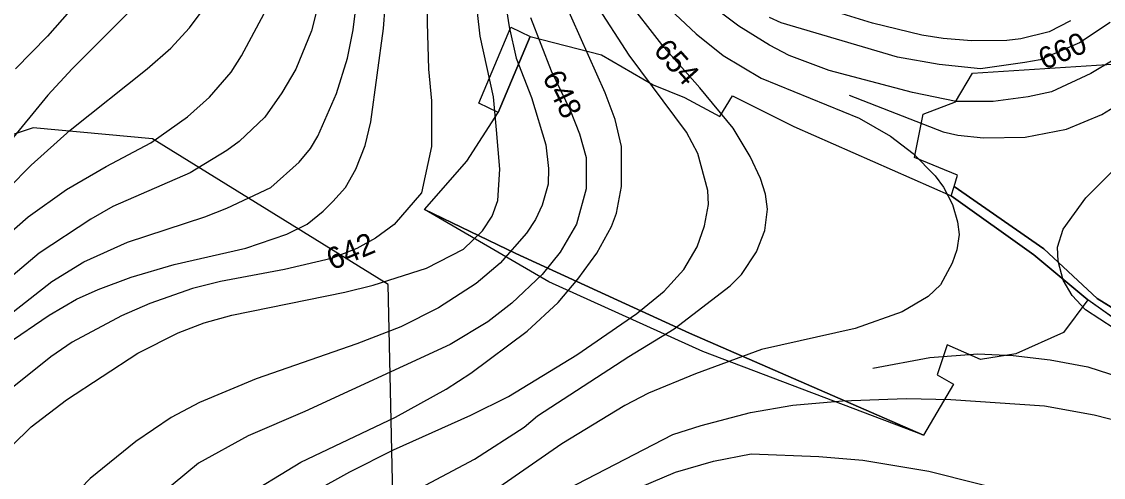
# Model space of a CAD drawing. Extents: x -709418 to -703832, y -1161719 to -1157826.
# Drawn here: x -708183.3 to -707785.2, y -1160607.3 to -1160439.6 of the extents above; entities that cross this region are included whole.
import ezdxf

# ---------------------------------------------------------------- set-up
doc = ezdxf.new("R2010")
doc.units = 0
for name, color, linetype in [('102_obvod PÚ', 7, 'Continuous'), ('120_vrstevnice hlavní', 7, 'Continuous'), ('121_vrstevnice hlavní_popis', 7, 'Continuous'), ('122_vrstevnice základní', 7, 'Continuous'), ('124_vrstevnice doplňková', 7, 'Continuous'), ('206_TTP_KN', 7, 'Continuous'), ('207_lesní pozemek_KN', 7, 'Continuous'), ('210_ostatní plocha_KN', 7, 'Continuous'), ('606_RBC_návrh', 7, 'Continuous')]:
    doc.layers.add(name, color=color, linetype=linetype)

msp = doc.modelspace()

# ---------------------------------------------------------------- linework, layer by layer
at = {"layer": '102_obvod PÚ'}
msp.add_lwpolyline([(-707758.16, -1160565.25), (-707791, -1160541.97), (-707799.94, -1160553.95), (-707817.39, -1160561.91), (-707830.49, -1160564), (-707842.73, -1160558.5), (-707846.41, -1160569.53), (-707840.41, -1160572.99), (-707851.44, -1160591.79), (-707932.57, -1160561), (-707989.23, -1160535.38), (-708035.03, -1160508.75), (-708019.45, -1160491), (-708007.89, -1160473.09), (-708015.03, -1160469.66), (-708003.29, -1160441.65), (-707996.12, -1160445.15), (-707969.86, -1160451.86), (-707950.9, -1160462.93), (-707939.34, -1160467.57), (-707926.37, -1160474.55), (-707921.69, -1160466.95), (-707899.12, -1160478.28), (-707841.25, -1160503.75), (-707840.09, -1160500.27), (-707838.88, -1160496.17), (-707854.69, -1160489.68), (-707851.51, -1160473.73), (-707839.66, -1160469.09), (-707833.35, -1160458.63), (-707761.13, -1160453.89)], dxfattribs=at)
at = {"layer": '120_vrstevnice hlavní'}
for points in [[(-708191.62, -1160201.58), (-708177.74, -1160210.11), (-708156.91, -1160225.16), (-708142.01, -1160238.17), (-708130.87, -1160248.73), (-708127.69, -1160252.93), (-708123.21, -1160260.45), (-708111.35, -1160286.78), (-708108.17, -1160298.06), (-708104.69, -1160320.62), (-708103.83, -1160331.9), (-708103.97, -1160347.24), (-708105.42, -1160359.39), (-708110.77, -1160379.64), (-708113.66, -1160387.45), (-708121.18, -1160402.2), (-708133.91, -1160423.17), (-708143.89, -1160436.19), (-708164.72, -1160457.02), (-708173.69, -1160466.71), (-708204.79, -1160504.61)], [(-708163.13, -1160541.78), (-708155.18, -1160538.17), (-708143.03, -1160533.68), (-708127.11, -1160529.05), (-708100.79, -1160522.98), (-708085.75, -1160517.77), (-708078.22, -1160514.16), (-708072.29, -1160509.38), (-708068.82, -1160505.77), (-708064.11, -1160500.66), (-708060.29, -1160493.91), (-708056.82, -1160485.23), (-708054.79, -1160476.55), (-708050.16, -1160442.12), (-708048.28, -1160417.82)], [(-708045.68, -1160585.18), (-708027.02, -1160574.91), (-708018.05, -1160568.98), (-707997.22, -1160553.5), (-707985.8, -1160542.94), (-707978.56, -1160534.41), (-707971.62, -1160524.86), (-707966.27, -1160515.02), (-707964.39, -1160510.11), (-707962.51, -1160500.27), (-707962.51, -1160485.52), (-707964.82, -1160475.68), (-707968.58, -1160465.84), (-707983.92, -1160431.42)], [(-707782.72, -1160439.95), (-707794, -1160447.48), (-707808.46, -1160453.69), (-707814.1, -1160454.71), (-707830.47, -1160457.06), (-707845.61, -1160455.44), (-707860.97, -1160452.68), (-707903.78, -1160440.1), (-707908.12, -1160438.07)], [(-708189.02, -1160558.42), (-708173.11, -1160547.57), (-708163.13, -1160541.78)], [(-708083.72, -1160870.56), (-708086.18, -1160832.08), (-708087.63, -1160821.09), (-708089.94, -1160810.68), (-708093.27, -1160800.26), (-708101.66, -1160779.43), (-708109.76, -1160753.4), (-708112.36, -1160735.61), (-708118.66, -1160713.1), (-708131.02, -1160682.81), (-708133.33, -1160672.98), (-708133.77, -1160663.14), (-708131.93, -1160651.37), (-708127.14, -1160641.59), (-708121.84, -1160633.51), (-708113.27, -1160623.24), (-708103.44, -1160615.65), (-708080.54, -1160601.67), (-708045.68, -1160585.18)], [(-708017.76, -1160638.84), (-707995.49, -1160627.85), (-707942.67, -1160605.44), (-707928.66, -1160601.38), (-707914.78, -1160598.63), (-707889.9, -1160599.64), (-707873.7, -1160600.94), (-707849.4, -1160604.99), (-707812.95, -1160614.25), (-707796.75, -1160620.47), (-707792.7, -1160622.78), (-707785.61, -1160629.15), (-707776.28, -1160640.65)]]:
    msp.add_lwpolyline(points, dxfattribs=at)
at = {"layer": '122_vrstevnice základní'}
for points in [[(-708188.3, -1160500.99), (-708179.76, -1160492.46), (-708165.44, -1160479.59), (-708137.09, -1160457.02), (-708128.42, -1160449.35), (-708121.47, -1160441.98), (-708116.55, -1160435.18), (-708111.06, -1160424.77), (-708103.68, -1160406.54), (-708097.9, -1160385.71), (-708094.42, -1160367.49), (-708091.82, -1160338.27), (-708092.4, -1160318.02), (-708093.27, -1160309.34), (-708096.88, -1160289.09), (-708101.51, -1160268.84), (-708108.31, -1160251.48), (-708116.12, -1160238.18), (-708120.6, -1160232.97), (-708132.03, -1160223.13), (-708154.16, -1160208.52), (-708172.24, -1160197.67), (-708179.76, -1160194.35), (-708195.68, -1160185.09)], [(-708201.17, -1160212.57), (-708168.19, -1160232.24), (-708154.31, -1160242.95), (-708144.76, -1160252.64), (-708137.67, -1160263.05), (-708133.33, -1160273.47), (-708125.38, -1160297.77), (-708120.46, -1160320.33), (-708118.72, -1160330.75), (-708118.87, -1160343.19), (-708120.89, -1160356.2), (-708124.8, -1160371.54), (-708134.2, -1160393.09), (-708141.72, -1160405.67), (-708154.89, -1160423.46), (-708173.83, -1160445.02), (-708185.55, -1160457.02)], [(-708083, -1160232.68), (-708078.37, -1160244.25), (-708071.14, -1160274.34), (-708067.23, -1160309.05), (-708066.07, -1160334.51), (-708068.24, -1160359.68), (-708068.82, -1160381.66), (-708072, -1160418.69), (-708074.03, -1160432.87), (-708076.63, -1160442.99), (-708082.42, -1160457.17), (-708087.48, -1160465.84), (-708093.85, -1160474.81), (-708103.25, -1160483.78), (-708107.73, -1160487.11), (-708121.33, -1160495.21), (-708149.68, -1160507.65), (-708157.78, -1160512.28), (-708176.87, -1160524.86), (-708204.93, -1160548.44)], [(-708106, -1160547.57), (-708064.34, -1160539.18), (-708053.92, -1160536.58), (-708034.25, -1160530.36), (-708020.66, -1160523.41), (-708013.71, -1160516.61), (-708010.1, -1160511.26), (-708008.07, -1160505.48), (-708007.35, -1160493.91), (-708008.51, -1160479.44), (-708009.66, -1160467.29), (-708014.58, -1160445.02), (-708018.48, -1160410.01)], [(-708007.93, -1160415.51), (-708003.88, -1160441.55), (-708001.27, -1160453.12), (-707995.63, -1160467.58), (-707990.42, -1160484.94), (-707989.41, -1160493.62), (-707989.56, -1160499.4), (-707991.73, -1160507.21), (-707994.19, -1160512.42), (-707997.51, -1160517.48), (-708007.2, -1160528.48), (-708016.03, -1160536), (-708029.91, -1160544.97), (-708043.8, -1160551.91), (-708060, -1160558.13), (-708097.03, -1160571), (-708117.86, -1160579.82), (-708128.27, -1160585.32), (-708141.29, -1160594.14), (-708158.07, -1160607.74), (-708164.87, -1160614.68), (-708174.41, -1160628.14), (-708182.37, -1160645.49)], [(-708033.82, -1160420.72), (-708034.11, -1160440.1), (-708033.53, -1160457.17), (-708032.52, -1160468.74), (-708032.52, -1160485.52), (-708036.13, -1160502.58), (-708046.26, -1160514.3), (-708053.06, -1160519.36), (-708060, -1160523.12), (-708069.26, -1160526.74), (-708086.61, -1160530.79), (-708110.05, -1160535.27), (-708120.46, -1160537.88), (-708136.08, -1160543.37), (-708146.5, -1160547.86), (-708164.72, -1160557.55), (-708172.53, -1160562.9), (-708190.47, -1160577.36)], [(-708212.17, -1160566.52), (-708172.24, -1160535.27), (-708160.38, -1160528.04), (-708144.33, -1160520.81), (-708115.83, -1160511.41), (-708107.73, -1160508.23), (-708091.53, -1160500.7), (-708081.12, -1160491.3), (-708076.96, -1160486.37), (-708074.32, -1160481.76), (-708067.38, -1160466.13), (-708063.33, -1160453.12), (-708061.3, -1160442.7), (-708058.7, -1160421.87)], [(-708089.51, -1160620.18), (-708062.46, -1160605.28), (-708046.4, -1160597.18), (-708018.05, -1160584.45), (-708004.17, -1160577.51), (-707979, -1160562.18), (-707956.87, -1160546.99), (-707946.89, -1160538.75), (-707939.65, -1160530.79), (-707934.74, -1160522.55), (-707931.99, -1160514.74), (-707930.54, -1160506.92), (-707930.83, -1160501.72), (-707934.45, -1160488.12), (-707938.64, -1160480.31), (-707959.76, -1160451.96), (-707972.06, -1160432.87)], [(-707946.74, -1160433.16), (-707935.03, -1160444.15), (-707925.19, -1160452.1), (-707911.16, -1160460.49), (-707875.14, -1160475.1), (-707863.57, -1160481.76), (-707855.18, -1160488.12), (-707847.08, -1160496.36), (-707844.05, -1160500.56), (-707840.72, -1160506.92), (-707838.84, -1160513.29), (-707838.33, -1160517.94), (-707839.09, -1160523.56), (-707840.85, -1160528.46), (-707845.14, -1160536.53), (-707849.69, -1160540.77), (-707859.23, -1160546.41), (-707876.59, -1160552.49), (-707911.02, -1160560.3), (-707935.32, -1160569.27), (-707952.67, -1160576.35), (-707961.35, -1160580.84), (-707984.49, -1160595.01), (-708007.64, -1160611.07)], [(-707993.41, -1160584.61), (-707959.89, -1160562.83), (-707943.13, -1160552.63), (-707922.59, -1160536.86), (-707918.39, -1160532.67), (-707912.9, -1160524.28), (-707909.86, -1160516.47), (-707908.85, -1160508.66), (-707909.57, -1160503.16), (-707911.45, -1160497.38), (-707915.21, -1160489.28), (-707921.43, -1160478.86), (-707933.72, -1160463.96), (-707946.89, -1160449.21), (-707961.93, -1160429.68)], [(-707781.56, -1160453.84), (-707789.8, -1160458.76), (-707804.27, -1160465.41), (-707812.95, -1160467.29), (-707825.8, -1160469), (-707839.41, -1160469), (-707855.47, -1160465.7), (-707886.14, -1160457.6), (-707900.89, -1160452.1), (-707908.12, -1160448.34), (-707919.4, -1160441.26), (-707931.12, -1160432.43)], [(-708191.05, -1160520.38), (-708180.92, -1160511.41), (-708166.75, -1160501.43), (-708152.14, -1160492.89), (-708135.79, -1160484.21), (-708122.2, -1160474.67), (-708114.1, -1160467.44), (-708106.14, -1160458.18), (-708102.38, -1160452.25), (-708093.99, -1160436.63)], [(-707797.33, -1160439.37), (-707805.14, -1160443.42), (-707815.55, -1160446.03), (-707820.76, -1160446.61), (-707833.78, -1160446.75), (-707844.19, -1160445.88), (-707852, -1160444.58), (-707870.22, -1160440.24), (-707892.5, -1160433.3)], [(-707996.07, -1160438.07), (-707988.4, -1160457.75), (-707981.46, -1160472.21), (-707977.98, -1160480.89), (-707975.53, -1160489.57), (-707975.53, -1160501.14), (-707979.14, -1160514.16), (-707985.07, -1160524.43), (-707991.73, -1160532.67), (-708002.86, -1160543.23), (-708011.69, -1160550.03), (-708025.57, -1160558.42), (-708079.09, -1160583.01), (-708099.92, -1160591.98), (-708118.15, -1160602.1), (-708132.61, -1160613.96)], [(-707775.92, -1160555.96), (-707791.83, -1160545.69), (-707796.75, -1160540.34), (-707800.07, -1160534.7), (-707801.81, -1160527.75), (-707802.06, -1160522.61), (-707800.04, -1160516.01), (-707791.68, -1160504.47), (-707780.55, -1160493.33)], [(-708194.08, -1160602.68), (-708179.76, -1160588.65), (-708166.75, -1160578.81), (-708140.57, -1160561.6), (-708125.67, -1160554.08), (-708116.12, -1160550.46), (-708106, -1160547.57)], [(-708000.12, -1160620.76), (-707943.71, -1160591.54), (-707933.29, -1160588.21), (-707915.07, -1160583.44), (-707899.44, -1160580.69), (-707881.22, -1160579.1), (-707857.79, -1160578.23), (-707841.3, -1160578.67), (-707806.87, -1160580.98), (-707788.65, -1160584.31), (-707778.52, -1160586.91)], [(-708064.92, -1160861.59), (-708065.21, -1160848.57), (-708068.1, -1160825.14), (-708077.36, -1160788.69), (-708088.35, -1160754.84), (-708090.37, -1160747.03), (-708095.44, -1160721), (-708102.38, -1160690.33), (-708103.39, -1160677.03), (-708101.51, -1160666.61), (-708098.76, -1160658.8), (-708087.77, -1160643.18), (-708079.82, -1160635.22), (-708075.04, -1160631.32), (-708065.93, -1160625.24), (-708038.59, -1160612.23), (-708016.6, -1160600.65), (-707998.38, -1160588.79), (-707993.41, -1160584.61)]]:
    msp.add_lwpolyline(points, dxfattribs=at)
at = {"layer": '124_vrstevnice doplňková'}
for points in [[(-707878.76, -1160466.74), (-707844.22, -1160480.2), (-707838.74, -1160481.43), (-707829.35, -1160482.4), (-707813.97, -1160482.15), (-707798.85, -1160479.22), (-707785.74, -1160473.84), (-707774.65, -1160466.99), (-707764.82, -1160458.91)], [(-707870.02, -1160567.12), (-707849.09, -1160563.2), (-707831.46, -1160561.89), (-707818.44, -1160562.47), (-707804.85, -1160564.06), (-707790.96, -1160566.66), (-707771.14, -1160573.03), (-707761.74, -1160577.36), (-707752.63, -1160583.73)]]:
    msp.add_lwpolyline(points, dxfattribs=at)
at = {"layer": '206_TTP_KN'}
for p, q in [((-708007.89, -1160473.09), (-707996.12, -1160445.15)), ((-707996.12, -1160445.15), (-707969.86, -1160451.86)), ((-707969.86, -1160451.86), (-707950.9, -1160462.93)), ((-707950.9, -1160462.93), (-707939.34, -1160467.57)), ((-707939.34, -1160467.57), (-707926.37, -1160474.55)), ((-707926.37, -1160474.55), (-707921.69, -1160466.95)), ((-707921.69, -1160466.95), (-707899.12, -1160478.28)), ((-708019.45, -1160491), (-708007.89, -1160473.09)), ((-707899.12, -1160478.28), (-707841.25, -1160503.75)), ((-708035.03, -1160508.75), (-708019.45, -1160491)), ((-707841.25, -1160503.75), (-707810.75, -1160525.43)), ((-708001.41, -1160525), (-708035.03, -1160508.75)), ((-707961.02, -1160543.48), (-708001.41, -1160525)), ((-707810.75, -1160525.43), (-707791, -1160541.97)), ((-707937.47, -1160554.25), (-707961.02, -1160543.48)), ((-707791, -1160541.97), (-707799.94, -1160553.95)), ((-707851.44, -1160591.79), (-707937.47, -1160554.25)), ((-707799.94, -1160553.95), (-707817.39, -1160561.91)), ((-707842.73, -1160558.5), (-707846.41, -1160569.53)), ((-707830.49, -1160564), (-707842.73, -1160558.5)), ((-707817.39, -1160561.91), (-707830.49, -1160564)), ((-707846.41, -1160569.53), (-707840.41, -1160572.99)), ((-707840.41, -1160572.99), (-707851.44, -1160591.79))]:
    msp.add_line(p, q, dxfattribs=at)
for points in [[(-707854.69, -1160489.68), (-707851.51, -1160473.73), (-707839.66, -1160469.09), (-707833.35, -1160458.63), (-707761.13, -1160453.89)], [(-707757.71, -1160559.89), (-707787.54, -1160541.48), (-707807.09, -1160523.21), (-707840.09, -1160500.27), (-707838.88, -1160496.17), (-707854.69, -1160489.68)]]:
    msp.add_lwpolyline(points, dxfattribs=at)
at = {"layer": '207_lesní pozemek_KN'}
for p, q in [((-708035.03, -1160508.75), (-708001.41, -1160525)), ((-707989.23, -1160535.38), (-708035.03, -1160508.75)), ((-708001.41, -1160525), (-707961.02, -1160543.48)), ((-707932.57, -1160561), (-707989.23, -1160535.38)), ((-707961.02, -1160543.48), (-707937.47, -1160554.25)), ((-707937.47, -1160554.25), (-707851.44, -1160591.79)), ((-707851.44, -1160591.79), (-707932.57, -1160561))]:
    msp.add_line(p, q, dxfattribs=at)
at = {"layer": '210_ostatní plocha_KN'}
for p, q in [((-708015.03, -1160469.66), (-708003.29, -1160441.65)), ((-707996.12, -1160445.15), (-708007.89, -1160473.09)), ((-708003.29, -1160441.65), (-707996.12, -1160445.15)), ((-708007.89, -1160473.09), (-708015.03, -1160469.66)), ((-707841.25, -1160503.75), (-707840.09, -1160500.27)), ((-707840.09, -1160500.27), (-707807.09, -1160523.21)), ((-707810.75, -1160525.43), (-707841.25, -1160503.75)), ((-707807.09, -1160523.21), (-707787.54, -1160541.48)), ((-707791, -1160541.97), (-707810.75, -1160525.43)), ((-707758.16, -1160565.25), (-707791, -1160541.97)), ((-707787.54, -1160541.48), (-707757.71, -1160559.89))]:
    msp.add_line(p, q, dxfattribs=at)
at = {"layer": '606_RBC_návrh'}
msp.add_lwpolyline([(-708110.78, -1161332.9), (-708059.34, -1161283.11), (-707938.43, -1161304.2), (-707908.41, -1161301.76), (-707886.5, -1161283.92), (-707849.17, -1161233.63), (-707845.12, -1161151.72), (-707839.44, -1161099), (-707814.28, -1161034.92), (-707778.58, -1160957.06), (-707727.46, -1160891.36), (-707760.73, -1160878.38), (-707802.11, -1160795.65), (-707878.77, -1160695.3), (-707928.27, -1160649.07), (-707987.5, -1160626.36), (-708046.73, -1160614.19), (-708048.36, -1160536.33), (-708135.18, -1160482.8), (-708179, -1160478.74), (-708234.99, -1160497.4)], dxfattribs=at)

# ---------------------------------------------------------------- texts
at = {"layer": '121_vrstevnice hlavní_popis'}
for s, rotation, p in [('660', 23.2192, (-707806.95, -1160457.54)), ('654', 311.9682, (-707951.12, -1160450.51)), ('648', 296.1832, (-707991.8, -1160459.99)), ('642', 22.8185, (-708068.98, -1160531.23))]:
    msp.add_text(s, height=8, rotation=rotation, dxfattribs=at).set_placement(p)

doc.saveas('drawing.dxf')
